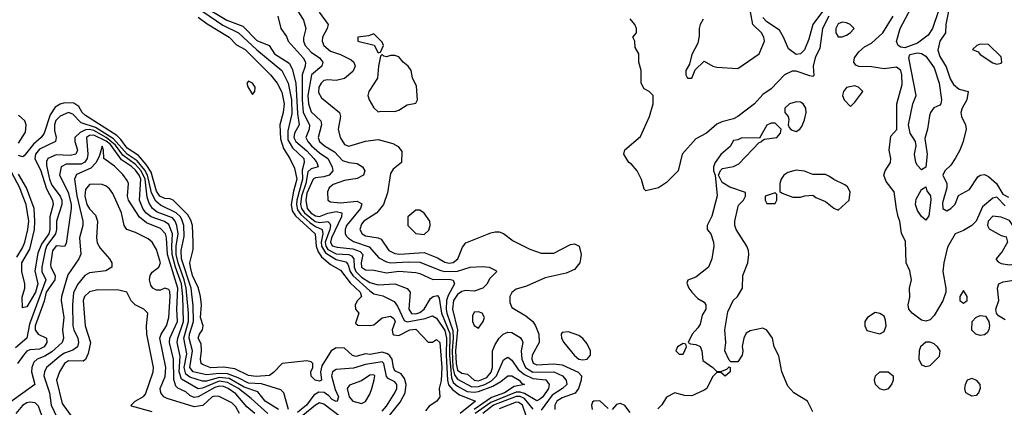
# Model space of a CAD drawing. Header units: inches. Extents: x 2380053 to 2584298, y 380219 to 546618.
# Tile 741 of 788: x 2553556 to 2558265, y 474900 to 476753. Entities that reach past the tile are written whole.
import ezdxf

# ---------------------------------------------------------------- set-up
doc = ezdxf.new("R2010")
doc.units = ezdxf.units.IN
doc.header["$MEASUREMENT"] = 0
doc.layers.add('C5457', color=7, linetype='Continuous')

msp = doc.modelspace()

# ---------------------------------------------------------------- linework, layer by layer
at = {"layer": 'C5457', "color": 2}
for points, elevation in [([(2554821.1, 476901.1), (2554913, 476750), (2554923.8, 476710), (2554913.4, 476666.6), (2554913.1, 476650), (2554921.1, 476630), (2554950, 476598), (2554990.4, 476570), (2555006, 476550), (2555001.6, 476530), (2554951.4, 476488.6), (2554934.7, 476390), (2554936.9, 476350), (2554950, 476313), (2554995.5, 476270), (2554998.7, 476250), (2554983.1, 476190), (2554990.4, 476170), (2555013.4, 476150), (2555062, 476122), (2555100.5, 476080.5), (2555130, 476070.4), (2555170, 476065.5), (2555196, 476050), (2555207.3, 476030), (2555200.7, 476010), (2555170, 475993.3), (2555110, 475983.9), (2555054.8, 475965.2), (2555035.5, 475950), (2555028, 475930), (2555030.4, 475890.4), (2555042, 475882), (2555090, 475876.9), (2555170, 475885.5), (2555192.8, 475872.8), (2555186, 475850), (2555119.6, 475770), (2555111.9, 475750), (2555112.4, 475730), (2555118.8, 475718.9), (2555128, 475708), (2555152.9, 475692.9), (2555226.9, 475666.9), (2555274.3, 475614.3), (2555310, 475595.2), (2555330, 475590.2), (2555416.2, 475596.2), (2555470, 475594), (2555570, 475553.6), (2555590, 475549.3), (2555649.8, 475550.2), (2555710, 475570.4), (2555770, 475573), (2555802, 475570), (2555833.7, 475553.7), (2555838, 475550), (2555804.1, 475515.9), (2555790, 475489.2), (2555770.8, 475470), (2555730, 475455.8), (2555690, 475458.3), (2555670, 475454), (2555650, 475438.9), (2555630.3, 475410), (2555625.4, 475370), (2555650.2, 475270), (2555640.8, 475170), (2555643, 475110), (2555650, 475077.4), (2555670, 475063.2), (2555698, 475058), (2555730, 475029.2), (2555750, 475027), (2555790, 475043.2), (2555811.5, 475068.5), (2555817.7, 475090), (2555817.6, 475170), (2555830, 475201), (2555850, 475231), (2555869, 475250), (2555890, 475259.1), (2555910, 475258), (2555950, 475234), (2555958.8, 475218.8), (2555962, 475210), (2555954.9, 475170), (2555957.3, 475130), (2555975.3, 475090), (2556010, 475068.7), (2556110, 475069.1), (2556152.7, 475050), (2556170.4, 475030), (2556172.4, 475010), (2556152.7, 474990), (2556102.5, 474957.5), (2556050, 474887.3)], 18), ([(2558012.8, 476867.3), (2557984.9, 476730), (2557984.4, 476690), (2557956.9, 476650), (2557947.9, 476607.9), (2557957, 476577), (2557986.9, 476526.9), (2558006.7, 476470), (2558022.9, 476442.9), (2558050, 476420.7), (2558092, 476410), (2558086, 476370), (2558063.1, 476330), (2558057.6, 476310), (2558060.4, 476290), (2558080.5, 476250), (2558083, 476230), (2558068.2, 476170), (2558052.7, 476130), (2558030, 476089.2), (2558010, 476057.2), (2557981, 476030), (2557971, 476010), (2557991, 475970), (2557991, 475950), (2557970, 475878), (2557970.8, 475850.8), (2557990, 475838.8), (2558010, 475850.8), (2558030, 475871.3), (2558047, 475913), (2558098.7, 475941.3), (2558138.3, 476001.7), (2558150, 476010.5), (2558170, 476012.7), (2558190, 476003.7), (2558228.2, 475970), (2558258.8, 475918.8), (2558285.2, 475905.2)], 22), ([(2554424.5, 476824.5), (2554547, 476750), (2554622.8, 476722.7), (2554690, 476654), (2554749, 476629), (2554774, 476590), (2554844.7, 476544.7), (2554858.4, 476518.4), (2554877.4, 476450), (2554885.3, 476305.3), (2554892.6, 476250), (2554870.3, 476210), (2554867.6, 476190), (2554876.5, 476170), (2554930, 476126.7), (2554962.8, 476090), (2554976.4, 476070), (2554982.8, 476050), (2554950, 476040.4), (2554934.2, 476025.8), (2554923.8, 475970), (2554903.1, 475910), (2554899.6, 475870), (2554904, 475850), (2554917.9, 475830), (2554968.4, 475788.4), (2554990, 475782.8), (2555030, 475788.8), (2555039.4, 475779.4), (2555042.9, 475770), (2555038.7, 475750), (2555017.3, 475690), (2555019.8, 475670), (2555030, 475654.3), (2555070, 475633.9), (2555130, 475630.1), (2555143.6, 475623.6), (2555154, 475610), (2555156.3, 475570), (2555164.4, 475550), (2555190, 475523), (2555230, 475496.5), (2555270, 475485.2), (2555350.3, 475490.3), (2555408.5, 475468.5), (2555424, 475450), (2555417, 475370), (2555429.4, 475349.4), (2555450, 475347.8), (2555470, 475352.9), (2555491.2, 475370), (2555520.1, 475419.9), (2555534, 475430), (2555554.4, 475434.4), (2555561.7, 475421.7), (2555573.2, 475350), (2555612.5, 475252.5), (2555611.7, 475150), (2555620.8, 475040.8), (2555630, 475018.2), (2555650, 475001.7), (2555696.4, 474976.4), (2555730, 474972.4), (2555750, 474976), (2555818.4, 475001.6), (2555856.9, 475023.1), (2555890, 475050.4), (2555910, 475050.4), (2555944.9, 475030), (2555955.8, 475015.8), (2555970.7, 475010), (2555920.4, 474999.6), (2555874, 474970), (2555813.1, 474946.9), (2555729.7, 474890.3)], 10), ([(2554431.5, 476791.5), (2554527.4, 476727.4), (2554601.7, 476690), (2554690, 476609.1), (2554810, 476510.3), (2554840.2, 476450), (2554856.1, 476370), (2554857.5, 476302.5), (2554837.7, 476222.3), (2554838.9, 476178.9), (2554860.1, 476140.1), (2554914.9, 476090), (2554916.1, 476070), (2554906.4, 476033.6), (2554908.4, 475990), (2554881.5, 475890), (2554879.4, 475870), (2554884.4, 475844.4), (2554901.4, 475821.4), (2554943.5, 475783.5), (2554970, 475764.8), (2555002.6, 475750), (2555005.5, 475730), (2554997.4, 475690), (2554999.4, 475670), (2555018.1, 475638.1), (2555070, 475606.4), (2555115.7, 475595.8), (2555125.2, 475585.2), (2555136.8, 475550), (2555150.1, 475530.1), (2555230, 475457.2), (2555250, 475443.1), (2555293.6, 475433.6), (2555346.4, 475406.4), (2555363.6, 475383.6), (2555395.6, 475315.6), (2555410, 475309.3), (2555495, 475325), (2555530, 475337), (2555550, 475325.7), (2555590, 475267), (2555596.9, 475230), (2555595.8, 475150), (2555601.8, 475030), (2555607.3, 475007.3), (2555625.5, 474985.5), (2555660, 474960), (2555735.5, 474930), (2555662, 474870)], 6), ([(2554989, 476789), (2555030.8, 476730), (2555027.3, 476710), (2555004, 476670), (2555003, 476650), (2555010.4, 476630), (2555043, 476603), (2555090, 476586.4), (2555140.9, 476560.9), (2555154.8, 476550), (2555160.7, 476530), (2555150, 476505.2), (2555110, 476472), (2555070, 476461.6), (2555030, 476466), (2555010, 476461.6), (2554997.1, 476450), (2554986.3, 476430), (2554985.1, 476405.1), (2554998.8, 476378.9), (2555085.5, 476310), (2555090.6, 476290), (2555079.1, 476230), (2555088, 476190), (2555110, 476156.3), (2555130, 476148.2), (2555210, 476172), (2555270, 476179.5), (2555340.7, 476160.7), (2555366.4, 476146.4), (2555383.6, 476123.6), (2555382, 476070), (2555342, 476038), (2555330, 476018), (2555314.6, 475925.4), (2555296.3, 475870), (2555264.9, 475830), (2555202, 475790), (2555190, 475776), (2555182.4, 475750), (2555193.4, 475730), (2555210, 475719.5), (2555270, 475710.5), (2555284.1, 475704.1), (2555322, 475650), (2555350, 475635.8), (2555371.8, 475631.8), (2555490, 475640.2), (2555555, 475615), (2555590, 475594), (2555610, 475589), (2555630, 475592.4), (2555651.8, 475610), (2555673.8, 475666.2), (2555690, 475686.8), (2555810, 475734.8), (2555830, 475738.8), (2555850, 475738.8), (2555870, 475730.7), (2555916.3, 475696.3), (2555995.9, 475655.9), (2556050, 475636.3), (2556110, 475636.3), (2556190, 475678), (2556210, 475682), (2556232, 475670), (2556241, 475630), (2556238.8, 475610), (2556234.8, 475590), (2556210, 475559), (2556170, 475541.2), (2556070, 475519.3), (2555980.7, 475479.3), (2555930, 475465.2), (2555910.5, 475449.5), (2555900.7, 475430), (2555900.5, 475400.5), (2555910, 475378), (2555977.3, 475337.3), (2556010, 475310.6), (2556023.1, 475290), (2556038.4, 475250), (2556040.3, 475210), (2556007.6, 475150), (2556004.9, 475130), (2556011.9, 475111.8), (2556030, 475103.2), (2556110, 475108.1), (2556150, 475102.7), (2556227.7, 475067.7), (2556242.4, 475050), (2556241.7, 475030), (2556229.2, 474990.8), (2556212, 474968), (2556150, 474945.1), (2556125.7, 474930), (2556114.9, 474910), (2556115.8, 474890)], 22), ([(2556824.9, 476755.1), (2556810.5, 476730), (2556805.5, 476710), (2556806.4, 476673.6), (2556798.8, 476641.2), (2556770, 476586), (2556759.6, 476540.4), (2556742, 476510), (2556742, 476490), (2556750, 476474), (2556770, 476474), (2556787.3, 476512.7), (2556830, 476554), (2556871.2, 476531.1), (2556890, 476526), (2556990, 476518.8), (2557092.7, 476590), (2557118, 476650), (2557115.1, 476670), (2557103.7, 476690), (2557062.9, 476730), (2557051.2, 476790)], 22), ([(2557409.4, 476810.7), (2557348.8, 476730), (2557330, 476659), (2557310, 476609.2), (2557290, 476589.5), (2557270, 476587.3), (2557233.3, 476613.3), (2557209.7, 476670), (2557190, 476702.9), (2557130, 476743), (2557110, 476762.9)], 18), ([(2557950, 476795.3), (2557922.4, 476710), (2557901.3, 476678.7), (2557850, 476641.2), (2557790, 476618), (2557770, 476622), (2557758, 476630), (2557749.2, 476649.2), (2557766.6, 476710), (2557820.5, 476810)], 18), ([(2554410, 476765.7), (2554452.8, 476732.8), (2554558, 476670), (2554592.9, 476632.9), (2554634, 476610), (2554755.5, 476490), (2554788.2, 476450), (2554810, 476406), (2554821.1, 476350), (2554816.5, 476310), (2554799.5, 476250), (2554803.2, 476183.2), (2554818, 476138), (2554848, 476090), (2554870, 476042.8), (2554882, 475990), (2554865.9, 475934.1), (2554855.1, 475870), (2554859, 475839), (2554875.3, 475815.3), (2554968.6, 475730), (2554974, 475670), (2554983.5, 475643.5), (2554999.6, 475619.6), (2555042.4, 475582.4), (2555090, 475556.4), (2555135.8, 475495.8), (2555184.9, 475450), (2555190.4, 475429.6), (2555171.3, 475410), (2555161, 475390), (2555162, 475370), (2555178, 475350), (2555162, 475302), (2555172.7, 475292.7), (2555230, 475290.8), (2555250, 475294.8), (2555290, 475327.3), (2555330, 475335.8), (2555345.1, 475325.1), (2555352.4, 475310), (2555337.3, 475270), (2555341, 475250), (2555346, 475246), (2555370, 475242.8), (2555422, 475270), (2555450, 475273), (2555510, 475212), (2555530, 475212), (2555550, 475224.7), (2555564.7, 475210), (2555574.7, 475090), (2555571.1, 475028.9), (2555562, 474990), (2555566, 474950), (2555551, 474930), (2555514.4, 474905.6), (2555497, 474883)], 2), ([(2554790.8, 476770), (2554804.7, 476710), (2554832.3, 476672.3), (2554840.7, 476650), (2554912.2, 476570), (2554923.7, 476550), (2554921.7, 476530), (2554906.4, 476490), (2554906.4, 476370), (2554911, 476310), (2554941.5, 476250), (2554940.9, 476230), (2554924.6, 476190), (2554934, 476170), (2554951.5, 476150), (2554990, 476115.8), (2555029.3, 476089.3), (2555050.3, 476050), (2555053.7, 476030), (2555035.5, 476010), (2555010, 476001.4), (2554970, 475996.8), (2554959.5, 475990), (2554930, 475923.7), (2554925.1, 475890), (2554931.5, 475850), (2554950, 475828.6), (2554970, 475815.5), (2554990, 475812.4), (2555030, 475827.5), (2555070, 475835.5), (2555096.3, 475830), (2555094.9, 475810), (2555047.3, 475710), (2555043.2, 475690), (2555050, 475672.7), (2555074.1, 475665.9), (2555150, 475657.4), (2555184.2, 475644.2), (2555196.9, 475630), (2555188.4, 475590), (2555190.4, 475570.4), (2555210, 475557.6), (2555250, 475556.4), (2555310, 475543.1), (2555370, 475550.2), (2555450, 475544.2), (2555470, 475540.3), (2555531.7, 475511.7), (2555610, 475513.2), (2555628.5, 475508.5), (2555634.9, 475490), (2555604.7, 475435.3), (2555597.5, 475410), (2555595.1, 475370), (2555598.2, 475350), (2555627.4, 475267.4), (2555629.7, 475230), (2555624.7, 475170), (2555628.1, 475090), (2555636.3, 475056.2), (2555650, 475034), (2555718, 474998), (2555750, 474999.3), (2555780.4, 475010), (2555812.5, 475027.5), (2555836.2, 475050), (2555870, 475127.7), (2555890, 475140.5), (2555910, 475124.9), (2555940.7, 475080.7), (2555970, 475056.3), (2556010, 475038.6), (2556071.9, 475031.9), (2556088.6, 475010), (2556084.9, 474990), (2556058.2, 474950), (2556042.8, 474937.2), (2556030, 474932), (2555970, 474967), (2555950, 474972.9), (2555930, 474972.3), (2555810, 474923.1), (2555735.2, 474870)], 14), ([(2557426.7, 476770), (2557395.6, 476710), (2557382.5, 476617.5), (2557361.3, 476570), (2557350.6, 476530.6), (2557354.4, 476485.6), (2557350, 476482), (2557335.3, 476484.7), (2557270, 476506.6), (2557250, 476506.6), (2557213.4, 476490), (2557150, 476422.7), (2557110, 476396), (2557070.7, 476350), (2556990.8, 476290), (2556970, 476278.4), (2556914.7, 476265.3), (2556890, 476254), (2556841, 476210), (2556790, 476183.7), (2556724, 476110), (2556704.7, 476030), (2556650, 475975.3), (2556611.3, 475950), (2556550, 475935.3), (2556543.2, 475943.2), (2556529.4, 475989.4), (2556509.2, 476030), (2556482.7, 476062.7), (2556469, 476070), (2556445.2, 476110), (2556450, 476131.3), (2556525.6, 476194.4), (2556569, 476290), (2556586, 476350), (2556586, 476390), (2556566, 476410), (2556543.1, 476423.1), (2556528, 476450), (2556528, 476510), (2556518, 476550), (2556518, 476590), (2556500.4, 476620.4), (2556498, 476650), (2556488, 476670), (2556506, 476690), (2556506, 476710), (2556498, 476730), (2556476.5, 476756.5)], 22), ([(2558270, 475862.9), (2558230, 475904), (2558210, 475899.5), (2558161.3, 475858.7), (2558130.3, 475790), (2558110.2, 475769.8), (2558070, 475745.6), (2558030.5, 475729.5), (2557994, 475666), (2557975.6, 475590), (2557971.5, 475550), (2557986, 475470), (2557985.7, 475450), (2557971.4, 475408.6), (2557930, 475339.3), (2557910, 475318), (2557890, 475312.3), (2557870, 475316), (2557824, 475350), (2557809.2, 475370), (2557805.2, 475390), (2557813.2, 475426.8), (2557812.3, 475470), (2557820.7, 475510), (2557812.7, 475552.7), (2557796, 475590), (2557792.7, 475692.7), (2557772.9, 475732.9), (2557766, 475790), (2557757.2, 475810), (2557749.3, 475849.3), (2557739, 475930), (2557700.2, 475980.2), (2557688.7, 476010), (2557695.3, 476030), (2557721.2, 476070), (2557722.7, 476090), (2557715.1, 476130), (2557723.1, 476196.9), (2557751.8, 476228.2), (2557751.6, 476350), (2557777.3, 476442.6), (2557776, 476490), (2557769.7, 476509.7), (2557750, 476525.6), (2557690, 476517.6), (2557630, 476527.3), (2557569.6, 476529.6), (2557555.1, 476535.1), (2557545.2, 476550), (2557549.3, 476570), (2557570, 476598.8), (2557597.2, 476622.8), (2557630, 476640.4), (2557684.7, 476690), (2557734, 476770)], 22), ([(2555298.9, 474830), (2555375.2, 474924.8), (2555400.4, 474970), (2555403.9, 475010), (2555397.1, 475037.2), (2555380.1, 475060.1), (2555350, 475075.1), (2555343.1, 475090), (2555336.9, 475130), (2555326.1, 475146.1), (2555315.8, 475155.8), (2555290, 475163.1), (2555231.9, 475151.9), (2555210, 475155.6), (2555163.6, 475143.6), (2555147.2, 475147.2), (2555110, 475182.7), (2555070, 475185.2), (2555046, 475170), (2555001.4, 475098.6), (2554994.4, 475070), (2554998.8, 475030), (2554990, 475025.6), (2554968.7, 475030), (2554949.4, 475049.4), (2554948.7, 475070), (2554958, 475090), (2554958, 475110), (2554950, 475118), (2554930, 475122), (2554810.7, 475109.3), (2554770, 475066), (2554750, 475052), (2554687.6, 475047.6), (2554650, 475051.6), (2554584.5, 475084.5), (2554530, 475091.8), (2554470, 475088.7), (2554430, 475105.1), (2554423.7, 475110), (2554420.7, 475130), (2554425.6, 475170), (2554424.1, 475204.1), (2554409.7, 475230), (2554415.3, 475250), (2554429.6, 475270.4), (2554433.2, 475290), (2554421.2, 475330), (2554425.1, 475390), (2554421.3, 475430), (2554411.4, 475470), (2554382.9, 475530), (2554372.4, 475570), (2554369.8, 475590.2), (2554385.1, 475654.9), (2554386, 475690), (2554381.7, 475770), (2554374.9, 475794.9), (2554360.3, 475820.3), (2554290, 475889.6), (2554276.3, 475896.3), (2554250, 475897.7), (2554226.4, 475910), (2554210, 475934), (2554184.2, 476024.2), (2554160.9, 476060.9), (2554124.2, 476104.2), (2554070, 476139.2), (2554040, 476180), (2554019.8, 476199.8), (2553870, 476295.1), (2553855.1, 476310), (2553838.6, 476338.6), (2553814.2, 476354.2), (2553770, 476355.8), (2553750, 476349.7), (2553726, 476334), (2553702, 476298), (2553672.2, 476210), (2553659.3, 476190), (2553622.3, 476157.7), (2553577.7, 476102.3), (2553570, 476097), (2553550, 476103.6)], 2), ([(2554841.4, 474890), (2554819.3, 474970), (2554804.2, 474984.2), (2554712, 475012), (2554650, 475014.9), (2554600.9, 475040.9), (2554550, 475060.7), (2554510, 475062.4), (2554450, 475055.2), (2554386.3, 475070), (2554369.8, 475090), (2554382.8, 475170), (2554367.2, 475230), (2554368.1, 475250), (2554386.9, 475310), (2554385.7, 475385.7), (2554375.6, 475470), (2554329.4, 475610), (2554328.5, 475650), (2554343.2, 475716.8), (2554340.2, 475770), (2554333.5, 475793.5), (2554325, 475810), (2554304.7, 475830), (2554230, 475865.6), (2554206.3, 475886.3), (2554185.9, 475925.9), (2554166.8, 476010), (2554153.8, 476033.8), (2554117.5, 476077.5), (2554069.9, 476109.9), (2554004.1, 476184.1), (2553918.1, 476238.1), (2553850, 476260.4), (2553810, 476302), (2553790, 476309.7), (2553750, 476291.1), (2553739, 476281), (2553729.5, 476270.5), (2553723, 476250), (2553723.1, 476223.1), (2553730.3, 476190), (2553727.7, 476170), (2553650, 476134.8), (2553631.3, 476110), (2553627.9, 476087.9), (2553655, 476035), (2553684.2, 475944.2), (2553713.6, 475890), (2553715.5, 475870), (2553700.5, 475810), (2553700.2, 475750), (2553695.5, 475730), (2553659.5, 475680.5), (2553642.9, 475637.2), (2553628.2, 475551.8), (2553642.4, 475490), (2553632.3, 475450), (2553590, 475381.2), (2553570, 475375.3), (2553567.4, 475427.4), (2553579.7, 475470), (2553579.8, 475490), (2553566.9, 475550), (2553566.5, 475590), (2553603.9, 475656.1), (2553626, 475750), (2553628.5, 475790), (2553624.6, 475850), (2553589, 475950), (2553550, 476014.7)], 6), ([(2553550, 476163), (2553584.1, 476215.9), (2553586.8, 476250), (2553579.7, 476270), (2553550, 476296.3)], 2), ([(2554794, 474890), (2554729.3, 474929.2), (2554694.9, 474974.9), (2554630, 474997.2), (2554557.2, 475037.2), (2554510, 475043.4), (2554450, 475025.6), (2554430, 475026), (2554370, 475043.7), (2554350, 475059.1), (2554342, 475090), (2554355.3, 475155.3), (2554340.8, 475230), (2554363, 475310), (2554363.4, 475350), (2554352.1, 475470), (2554342.4, 475510), (2554313.4, 475590), (2554305.1, 475630), (2554304.6, 475670), (2554314, 475730), (2554308.2, 475770), (2554300.3, 475790), (2554286, 475806), (2554213.4, 475833.4), (2554191.2, 475851.2), (2554175.8, 475875.8), (2554164.9, 475904.9), (2554156, 475990), (2554136.9, 476030), (2554110, 476061.1), (2554050, 476105.2), (2554013.7, 476153.7), (2553969.2, 476190), (2553910, 476222.8), (2553890, 476228.6), (2553870, 476226.5), (2553845.8, 476214.2), (2553820.4, 476190), (2553820.4, 476170), (2553831.7, 476130), (2553824.9, 476110), (2553797, 476103), (2553730, 476106.6), (2553690, 476089), (2553684.2, 476075.8), (2553684.2, 476055.8), (2553698, 475990), (2553710, 475962), (2553750.2, 475910), (2553757.6, 475890), (2553758, 475870), (2553731.3, 475790), (2553732.1, 475750), (2553727.7, 475730), (2553686.2, 475673.8), (2553678.4, 475650), (2553661.7, 475570), (2553662.3, 475550), (2553680.2, 475510), (2553602.1, 475297.9), (2553590.4, 475230), (2553535.6, 475184.4)], 10), ([(2557350, 474879), (2557324, 474930), (2557259, 474970), (2557230, 475002), (2557201.2, 475070), (2557186.3, 475146.3), (2557164, 475190), (2557157.2, 475230), (2557129.5, 475269.5), (2557110, 475279.3), (2557050, 475266), (2557030, 475254), (2557019.1, 475230), (2557011.2, 475191.1), (2557014.8, 475170), (2557010.8, 475150), (2556990, 475118), (2556958, 475118), (2556950, 475126), (2556929.2, 475170), (2556933.2, 475210), (2556929.2, 475270), (2556943.2, 475356.8), (2556968.7, 475410), (2556988.7, 475430), (2557013.2, 475470), (2557015.1, 475530), (2557038, 475590), (2557042.7, 475630), (2557041.2, 475650), (2557033.2, 475670), (2556982.7, 475750), (2556977.2, 475770), (2556977.2, 475790), (2556990, 475854), (2556994, 475866), (2557018, 475890), (2557028, 475910), (2557027.3, 475927.3), (2556953.2, 475953.2), (2556915.3, 475975.3), (2556898, 476010), (2556907.3, 476032.7), (2556918, 476042), (2556970, 476051), (2556996.2, 476063.8), (2557093.6, 476166.4), (2557106, 476170), (2557106, 476174), (2557118, 476182), (2557178, 476190), (2557195.3, 476210), (2557198, 476230), (2557170, 476258), (2557150, 476258), (2557130, 476248), (2557094, 476186), (2557010, 476188), (2556990, 476178), (2556970, 476175.3), (2556954, 476146), (2556910, 476108), (2556882, 476070), (2556874, 476050), (2556874, 476030), (2556882, 476010), (2556891.6, 475911.6), (2556866.4, 475813.6), (2556844.7, 475770), (2556844.7, 475750), (2556861, 475730), (2556874.8, 475690), (2556876, 475670), (2556866.8, 475610), (2556850.4, 475569.6), (2556790, 475522), (2556751.6, 475508.4), (2556746.8, 475493.2), (2556756, 475470), (2556770, 475451.3), (2556799.6, 475419.6), (2556830, 475402), (2556838, 475390), (2556838, 475370), (2556819.8, 475340.2), (2556810, 475298), (2556799.8, 475280.2), (2556772, 475250), (2556754, 475210), (2556763.6, 475203.6), (2556790, 475201), (2556810, 475191.3), (2556818.8, 475170), (2556823.5, 475123.5), (2556872, 475090), (2556890, 475072), (2556910, 475072), (2556938, 475082), (2556950, 475094), (2556954, 475090), (2556954, 475070), (2556930, 475049), (2556910, 475066), (2556890, 475066), (2556870, 475046), (2556842, 474990), (2556830, 474982), (2556770, 474955.3), (2556736.4, 474956.4), (2556690, 474968.7), (2556650, 474948.7), (2556627.9, 474912.1), (2556607.5, 474892.5)], 26), ([(2554743.1, 474870), (2554662.5, 474942.5), (2554601.8, 474990), (2554550, 475018.8), (2554510, 475025), (2554431, 474991), (2554410, 474987.8), (2554330, 475034.3), (2554318.7, 475070), (2554323.9, 475143.9), (2554309.8, 475210), (2554312.1, 475230), (2554339.6, 475310), (2554336.2, 475430), (2554329.4, 475490), (2554301.1, 475570), (2554285.8, 475630), (2554283.2, 475670), (2554287.5, 475730), (2554270, 475773.5), (2554247.8, 475787.8), (2554184.7, 475810), (2554159.7, 475830), (2554145.6, 475850), (2554129.7, 475890), (2554134.6, 475990), (2554127.8, 476010), (2554110, 476033), (2554090, 476051.9), (2554042.6, 476082.6), (2553990, 476155.8), (2553970, 476172.1), (2553910, 476200.9), (2553890, 476199.3), (2553874.9, 476190), (2553881.8, 476110), (2553878.6, 476090), (2553867.6, 476072.4), (2553850, 476062.2), (2553777.5, 476062.5), (2553754.9, 476050), (2553746, 476010), (2553788.5, 475928.5), (2553802.4, 475870), (2553802.8, 475850), (2553777.6, 475682.4), (2553770, 475669.4), (2553730, 475671.6), (2553712.4, 475647.6), (2553703.2, 475583.2), (2553704.6, 475570), (2553724.9, 475530), (2553724, 475510), (2553682.6, 475450), (2553673, 475406.9), (2553629.4, 475290), (2553630.3, 475270), (2553644.4, 475250), (2553684, 475230), (2553686.4, 475210), (2553673.7, 475190), (2553650, 475177.7), (2553605.2, 475174.8), (2553590, 475168), (2553573.4, 475150), (2553545.7, 475110)], 14), ([(2554681.3, 474870), (2554642.4, 474902.4), (2554590, 474963.9), (2554552.6, 474990), (2554530, 474999.4), (2554510, 475001), (2554490, 474994.4), (2554410, 474949.8), (2554390, 474947.7), (2554370, 474956.9), (2554350, 474974.3), (2554312, 474992), (2554302, 475002), (2554293.2, 475033.2), (2554291.6, 475130), (2554272.8, 475210), (2554274.8, 475230), (2554311.4, 475310), (2554307.3, 475370), (2554312.5, 475470), (2554263.2, 475630), (2554258, 475710), (2554252.8, 475730), (2554230, 475754.5), (2554162.3, 475782.3), (2554129.1, 475809.1), (2554076.4, 475890), (2554071.2, 475910), (2554076.2, 475970), (2554070, 475984), (2554050, 476012.7), (2554010, 476052.3), (2553959, 476090), (2553957.2, 476130), (2553950, 476148), (2553936.9, 476103.1), (2553921.6, 476070), (2553896, 476044), (2553827.1, 476012.9), (2553818.8, 475990), (2553829.2, 475910.8), (2553857.4, 475790), (2553858, 475770), (2553842.6, 475710), (2553848.5, 475631.5), (2553839.1, 475610), (2553786.4, 475533.6), (2553756.4, 475430), (2553754.4, 475410), (2553767.2, 475330), (2553760.3, 475270), (2553764.9, 475230), (2553758.4, 475210), (2553710, 475165.1), (2553675.9, 475144.1), (2553639.1, 475130), (2553623.7, 475116.3), (2553613.4, 475090), (2553611.9, 475070), (2553628, 475010), (2553502.2, 474917.8)], 18), ([(2553542.6, 475617.4), (2553570, 475662), (2553580.6, 475690), (2553595.2, 475750), (2553599, 475790), (2553586.2, 475870), (2553570, 475914), (2553555.9, 475950), (2553491.4, 476071.4)], 10), ([(2554607.3, 474870), (2554590, 474902), (2554570, 474921.6), (2554510, 474951.6), (2554490, 474954.3), (2554476, 474950), (2554431.7, 474908.3), (2554390, 474903.1), (2554261.8, 474941.8), (2554245.6, 474950), (2554231.3, 474970), (2554228.3, 474990), (2554251.8, 475048.2), (2554255.6, 475090), (2554226.9, 475230), (2554233, 475250), (2554257.4, 475290), (2554269.7, 475330), (2554276, 475430), (2554273.7, 475453.7), (2554270, 475464), (2554250, 475469.4), (2554230, 475460.7), (2554210, 475460.7), (2554193.2, 475470), (2554183.8, 475483.8), (2554177, 475510), (2554179.3, 475530), (2554190, 475546), (2554222, 475570), (2554229.2, 475590), (2554210, 475655.3), (2554190, 475689), (2554170, 475706), (2554110, 475736), (2554068.7, 475750), (2554055.3, 475770), (2554042.7, 475830), (2554001.7, 475921.7), (2553984.9, 475944.9), (2553970, 475957), (2553950, 475964.5), (2553910, 475967.3), (2553890, 475964.5), (2553870, 475942), (2553867.2, 475910), (2553876.9, 475870), (2553890, 475848.4), (2553918.6, 475818.5), (2553928.2, 475790), (2553923, 475710), (2553926.6, 475686.6), (2553941.1, 475661.1), (2553986, 475610), (2553996, 475590), (2553996, 475570), (2553967.5, 475552.5), (2553890, 475542.9), (2553868.2, 475530), (2553832.4, 475487.6), (2553813.3, 475446.7), (2553808.2, 475391.8), (2553810.3, 475290), (2553814.9, 475270), (2553834.6, 475230), (2553837.4, 475210), (2553831.9, 475190), (2553810, 475173), (2553770, 475158.7), (2553752.9, 475147.1), (2553683.8, 475090), (2553674, 475070), (2553671.9, 475050), (2553699, 474970), (2553706, 474910), (2553735.3, 474850)], 22), ([(2558270, 475319), (2558238, 475338), (2558228.7, 475350), (2558225.2, 475370), (2558239, 475410), (2558233.2, 475470), (2558239, 475490), (2558260.1, 475499.9), (2558330, 475510.4)], 22), ([(2554190, 474879), (2554090, 474906), (2554088.7, 474910), (2554108, 474930), (2554147.7, 474952.3), (2554157.1, 474962.9), (2554194.7, 475070), (2554196.3, 475090), (2554163.6, 475250), (2554162, 475290), (2554169, 475350), (2554150, 475369), (2554108.7, 475390), (2554089.3, 475409.3), (2554068, 475450), (2554030, 475460.9), (2553930, 475462), (2553890, 475452), (2553866, 475430), (2553859.5, 475410), (2553868.8, 475290), (2553894.9, 475210), (2553883.1, 475156.9), (2553870.5, 475129.5), (2553859, 475121), (2553790, 475122.3), (2553770.4, 475110), (2553746, 475070), (2553731.9, 475030), (2553759.1, 474919.1), (2553808.2, 474850)], 26), ([(2555290, 474882.3), (2555310, 474905.7), (2555351, 474970), (2555359.1, 474990), (2555359.1, 475010), (2555350, 475022.4), (2555318.4, 475038.4), (2555310, 475047.3), (2555298.3, 475110), (2555290, 475117.7), (2555210, 475104.8), (2555153.3, 475086.7), (2555070, 475081.1), (2555052.7, 475070), (2555047.1, 475050), (2555065.2, 474985.2), (2555080.3, 474950), (2555074, 474930), (2555070, 474928), (2555050, 474937.6), (2555034.9, 474954.9), (2555011.5, 474971.5), (2554986.8, 474973.2), (2554962.3, 474957.7), (2554928, 474910), (2554885.2, 474874.8)], 6), ([(2556011.8, 474891.8), (2555970, 474942.4), (2555950, 474951.9), (2555930, 474951.4), (2555821.5, 474910), (2555771.3, 474870)], 18), ([(2553670, 474839.3), (2553646.3, 474906.3), (2553630, 474922), (2553605.1, 474925.1), (2553590, 474922), (2553570, 474909.7), (2553537.4, 474870)], 22), ([(2555130, 474824.5), (2555010, 474914.7), (2554990, 474921.1), (2554970, 474911.1), (2554910, 474861)], 10), ([(2555978.8, 474858.8), (2555960.4, 474910), (2555942.6, 474922.6), (2555930, 474924.5), (2555850, 474892.8)], 22), ([(2556370, 474894), (2556330, 474932), (2556302, 474930), (2556295.3, 474924.7), (2556290.8, 474910), (2556294.8, 474890)], 26), ([(2556476, 474876), (2556450, 474909), (2556430, 474919), (2556410, 474914), (2556390, 474889)], 26)]:
    msp.add_lwpolyline(points, dxfattribs=dict(at, elevation=elevation))
for points, elevation in [([(2557490, 476740.9), (2557470, 476732.3), (2557459.1, 476710), (2557458.8, 476698.8), (2557458.8, 476690), (2557470, 476671.3), (2557490, 476671), (2557510, 476678.8), (2557528.7, 476690), (2557548, 476710), (2557528.7, 476730), (2557510, 476738)], 26), ([(2555250, 476686), (2555223.6, 476676.4), (2555174, 476670), (2555174, 476650), (2555251.6, 476631.6), (2555270, 476594), (2555282, 476598), (2555295.3, 476630), (2555290, 476646)], 26), ([(2558150, 476635.3), (2558134, 476630), (2558114, 476610), (2558139.8, 476599.8), (2558150, 476586), (2558210, 476547.3), (2558230, 476541), (2558250, 476544.7), (2558254, 476550), (2558250, 476575.3), (2558190, 476634)], 26), ([(2555290, 476586), (2555282, 476578), (2555271.3, 476530), (2555267.1, 476472.9), (2555226, 476410), (2555221, 476390), (2555226.8, 476370), (2555250, 476332), (2555270, 476312), (2555284, 476316), (2555350, 476314.8), (2555370, 476321), (2555410, 476346), (2555450, 476354), (2555458, 476370), (2555454.6, 476434.6), (2555435.3, 476475.3), (2555428.7, 476510), (2555414, 476530), (2555389.3, 476549.3), (2555370, 476575.3), (2555350, 476582), (2555330, 476582), (2555310, 476575.3), (2555298, 476578)], 26), ([(2557870, 476035.3), (2557850, 476055.3), (2557842.7, 476070), (2557835.1, 476110), (2557843.7, 476150), (2557840.9, 476170), (2557815.8, 476210), (2557806.6, 476250), (2557827.8, 476350), (2557843.6, 476390), (2557809.3, 476570.7), (2557814, 476586), (2557850, 476594.8), (2557870, 476590.8), (2557890, 476579.1), (2557930, 476522), (2557953.1, 476450), (2557964.9, 476370), (2557961, 476350), (2557956.3, 476343.7), (2557928.6, 476331.4), (2557913, 476310), (2557907.2, 476292.8), (2557898.3, 476230), (2557885.5, 476185.5), (2557896.4, 476110), (2557890, 476048)], 18), ([(2554650, 476459), (2554642.8, 476450), (2554647.3, 476432.7), (2554670, 476396), (2554681.2, 476410), (2554682.7, 476430), (2554670, 476449)], 2), ([(2557550, 476436), (2557510, 476428.7), (2557496, 476410), (2557491, 476390), (2557498.8, 476370), (2557530, 476338), (2557550, 476358), (2557588, 476410), (2557568, 476430)], 26), ([(2557270, 476359.5), (2557238, 476350), (2557216, 476330), (2557216, 476310), (2557231.3, 476290), (2557235.3, 476275.3), (2557231.3, 476250), (2557236.9, 476236.9), (2557246.4, 476226.4), (2557270, 476218), (2557288, 476230), (2557297.2, 476242.8), (2557310, 476274), (2557317.2, 476310), (2557316, 476330), (2557304, 476350), (2557290, 476358)], 26), ([(2557270, 476033.2), (2557230, 476022), (2557210.9, 476009.1), (2557198, 475990), (2557191.3, 475970), (2557192, 475932), (2557203.6, 475923.6), (2557254.6, 475905.4), (2557290, 475904.7), (2557311.3, 475911.3), (2557350, 475914), (2557363.6, 475903.6), (2557410, 475884.7), (2557450, 475851.3), (2557470, 475842), (2557524, 475890), (2557528.7, 475930), (2557514.6, 475954.6), (2557503.1, 475963.1), (2557450, 475988.7), (2557430, 476004), (2557410, 476013.2), (2557350, 476013.2), (2557310, 476029)], 26), ([(2557890, 475794), (2557870, 475812.7), (2557850, 475840.9), (2557840.5, 475870), (2557844.5, 475895.5), (2557870, 475942), (2557890, 475954), (2557895.5, 475935.5), (2557911.7, 475911.7), (2557914.6, 475890), (2557904.5, 475815.5)], 18), ([(2557170, 475926), (2557122, 475910), (2557122, 475890), (2557130, 475874), (2557170, 475874), (2557178, 475890), (2557178, 475918)], 26), ([(2555470, 475842), (2555450, 475842), (2555412, 475810), (2555412, 475770), (2555451.2, 475731.1), (2555490, 475726), (2555513.2, 475746.8), (2555519, 475770), (2555517.2, 475790), (2555490, 475828.7)], 26), ([(2558210, 475814), (2558188.4, 475790), (2558185.5, 475770), (2558192.8, 475752.8), (2558250, 475720.7), (2558274.4, 475714.4), (2558281, 475690), (2558255.5, 475644.5), (2558226, 475610), (2558227.1, 475607.1), (2558235.3, 475595.3), (2558250, 475587.3), (2558290, 475582), (2558310, 475584), (2558326.3, 475593.7), (2558335.1, 475610), (2558336, 475676), (2558319.3, 475750), (2558290, 475793.3), (2558250, 475809.6)], 26), ([(2558070, 475458), (2558052, 475430), (2558052, 475410), (2558070, 475398), (2558088, 475410), (2558088, 475430)], 26), ([(2555750, 475357.2), (2555730, 475355.3), (2555722, 475338), (2555722, 475310), (2555730, 475291.3), (2555750, 475278), (2555773.2, 475310), (2555779, 475330), (2555768, 475350)], 22), ([(2557647.1, 475352.9), (2557610.9, 475329.1), (2557598, 475310), (2557598, 475290), (2557607.9, 475267.9), (2557670, 475250.8), (2557690, 475262.8), (2557700.9, 475290), (2557696.6, 475316.6), (2557690, 475335.3), (2557670, 475349)], 26), ([(2558150, 475243.7), (2558129.4, 475249.4), (2558109.6, 475269.6), (2558111.8, 475310), (2558129.8, 475330.2), (2558150, 475339.3), (2558175.9, 475335.9), (2558190.7, 475310.7), (2558194, 475290), (2558190.7, 475270), (2558183.4, 475256.6), (2558170, 475246.6)], 22), ([(2556180.4, 475260.4), (2556150, 475258), (2556146, 475250), (2556146.8, 475230), (2556158, 475210), (2556210, 475147.3), (2556230, 475130.8), (2556250, 475126.7), (2556270, 475130.8), (2556286, 475150), (2556286, 475170), (2556270, 475204), (2556250, 475229), (2556230, 475244)], 26), ([(2556730, 475206), (2556702, 475190), (2556694, 475170), (2556710, 475154), (2556730, 475154), (2556746, 475190), (2556742, 475202)], 26), ([(2557890, 475212), (2557864.9, 475190), (2557858, 475170), (2557856.3, 475130), (2557870, 475102.8), (2557890, 475094.8), (2557910, 475100.7), (2557955.5, 475144.5), (2557959.3, 475170), (2557946, 475190), (2557930, 475203.7), (2557910, 475211.8)], 26), ([(2555250, 475055.1), (2555230, 475053.6), (2555190, 475027.3), (2555133.4, 475006.6), (2555122, 474990), (2555132.4, 474950), (2555149.3, 474929.3), (2555190, 474918.7), (2555210, 474928.4), (2555230, 474962.8), (2555239.7, 474990), (2555251.8, 475031.8), (2555254, 475050)], 10), ([(2557690, 474982), (2557670, 474988.7), (2557649, 475010), (2557645.2, 475030), (2557649.2, 475050), (2557669.5, 475070.5), (2557710.5, 475070.5), (2557734, 475050), (2557734, 475030), (2557727.9, 475012.1), (2557710, 474988)], 22), ([(2558110, 474953.3), (2558082, 474970), (2558076.9, 474990), (2558079.6, 475010), (2558090, 475030.8), (2558102.9, 475037.1), (2558110, 475039.1), (2558130, 475030.7), (2558148, 475010), (2558150.3, 474989.8), (2558142.4, 474970), (2558130, 474956.2)], 22)]:
    msp.add_lwpolyline(points, close=True, dxfattribs=dict(at, elevation=elevation))

doc.saveas('drawing.dxf')
